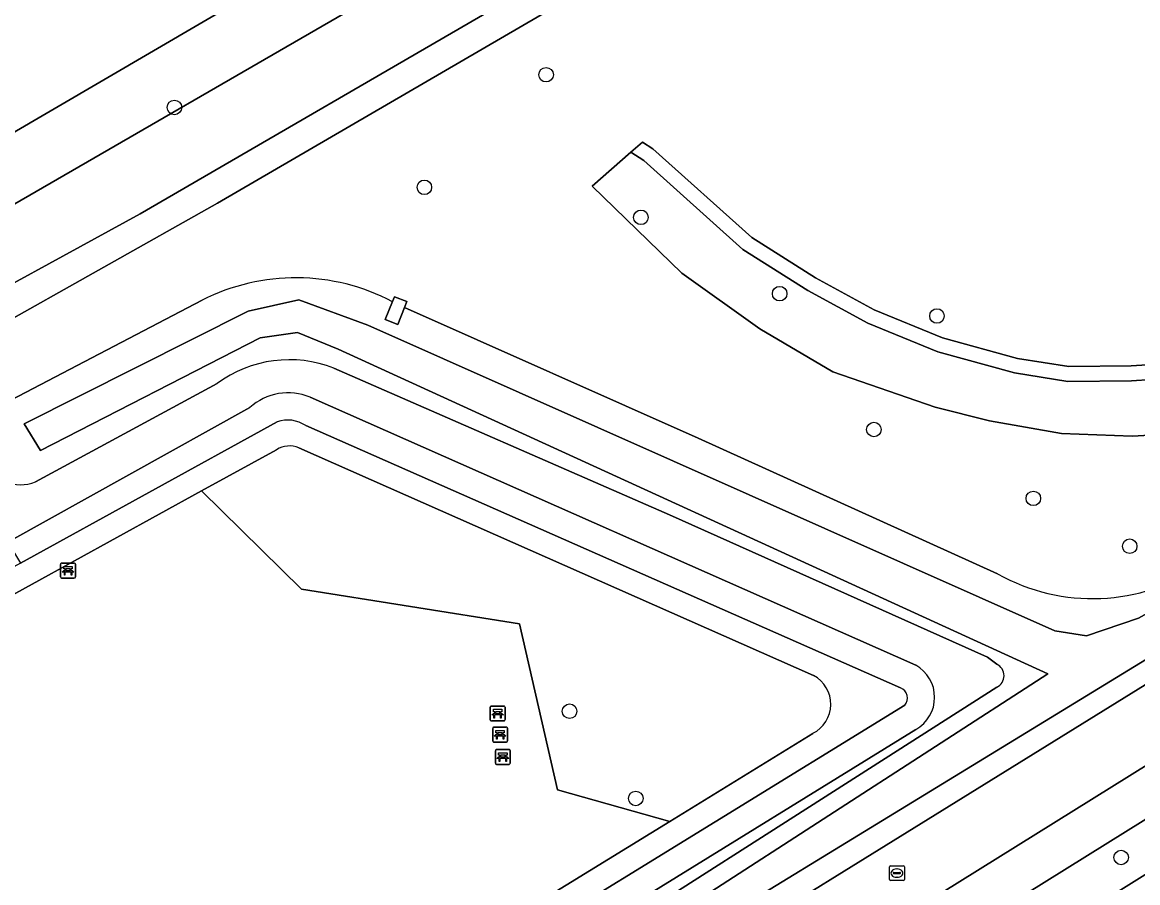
# Model space of a CAD drawing. Extents: x 159352 to 160617, y 385888 to 387323.
# Drawn here: x 160339.2 to 160414.1, y 386364.9 to 386422.7 of the extents above; entities that cross this region are included whole.
import ezdxf

# ---------------------------------------------------------------- set-up
doc = ezdxf.new("R2010")
doc.units = 0
for name, color, linetype in [('IMGEO_Bank', 7, 'Continuous'), ('IMGEO_Berm_groen', 7, 'Continuous'), ('IMGEO_Boom', 7, 'Continuous'), ('IMGEO_Erf', 7, 'Continuous'), ('IMGEO_Fietspad_open', 7, 'Continuous'), ('IMGEO_Groenvoorziening', 7, 'Continuous'), ('IMGEO_Haag', 7, 'Continuous'), ('IMGEO_Oever', 7, 'Continuous'), ('IMGEO_Rioolput', 7, 'Continuous'), ('IMGEO_Terreindeel_open', 7, 'Continuous'), ('IMGEO_Voetpad_halfverhard', 7, 'Continuous'), ('IMGEO_Voetpad_open', 7, 'Continuous'), ('IMGEO_Waterloop', 7, 'Continuous')]:
    doc.layers.add(name, color=color, linetype=linetype)

msp = doc.modelspace()

# ---------------------------------------------------------------- linework, layer by layer
at = {"layer": 'IMGEO_Bank'}
for p, q in [((160341.739, 386385.406), (160341.739, 386386.247)), ((160341.739, 386386.247), (160341.739, 386385.406)), ((160341.814, 386386.331), (160342.655, 386386.331)), ((160342.655, 386386.331), (160341.814, 386386.331)), ((160342.048, 386385.837), (160342.048, 386385.943)), ((160342.092, 386385.943), (160342.092, 386385.837)), ((160342.38, 386385.949), (160342.098, 386385.949)), ((160342.098, 386385.831), (160342.38, 386385.831)), ((160342.386, 386385.837), (160342.386, 386385.943)), ((160342.43, 386385.943), (160342.43, 386385.837)), ((160342.739, 386386.256), (160342.739, 386385.415)), ((160342.739, 386385.415), (160342.739, 386386.256)), ((160342.664, 386385.331), (160341.823, 386385.331)), ((160341.823, 386385.331), (160342.664, 386385.331)), ((160342.436, 386385.729), (160342.043, 386385.729)), ((160370.607, 386375.806), (160370.607, 386376.647)), ((160370.607, 386376.647), (160370.607, 386375.806)), ((160370.682, 386376.731), (160371.523, 386376.731)), ((160371.523, 386376.731), (160370.682, 386376.731)), ((160371.304, 386376.129), (160370.911, 386376.129)), ((160370.916, 386376.237), (160370.916, 386376.343)), ((160370.96, 386376.343), (160370.96, 386376.237)), ((160371.248, 386376.349), (160370.966, 386376.349)), ((160370.966, 386376.231), (160371.248, 386376.231)), ((160371.254, 386376.237), (160371.254, 386376.343)), ((160371.298, 386376.343), (160371.298, 386376.237)), ((160371.607, 386376.656), (160371.607, 386375.815)), ((160371.607, 386375.815), (160371.607, 386376.656)), ((160371.532, 386375.731), (160370.691, 386375.731)), ((160370.691, 386375.731), (160371.532, 386375.731)), ((160370.852, 386375.308), (160371.693, 386375.308)), ((160371.693, 386375.308), (160370.852, 386375.308)), ((160370.777, 386374.383), (160370.777, 386375.224)), ((160370.777, 386375.224), (160370.777, 386374.383)), ((160371.474, 386374.706), (160371.081, 386374.706)), ((160371.086, 386374.814), (160371.086, 386374.92)), ((160371.13, 386374.92), (160371.13, 386374.814)), ((160371.418, 386374.926), (160371.136, 386374.926)), ((160371.136, 386374.808), (160371.418, 386374.808)), ((160371.424, 386374.814), (160371.424, 386374.92)), ((160371.468, 386374.92), (160371.468, 386374.814)), ((160371.777, 386375.233), (160371.777, 386374.392)), ((160371.777, 386374.392), (160371.777, 386375.233)), ((160371.702, 386374.308), (160370.861, 386374.308)), ((160370.861, 386374.308), (160371.702, 386374.308)), ((160371.035, 386373.81), (160371.876, 386373.81)), ((160371.876, 386373.81), (160371.035, 386373.81)), ((160370.96, 386372.885), (160370.96, 386373.726)), ((160370.96, 386373.726), (160370.96, 386372.885)), ((160371.657, 386373.208), (160371.264, 386373.208)), ((160371.269, 386373.316), (160371.269, 386373.422)), ((160371.313, 386373.422), (160371.313, 386373.316)), ((160371.601, 386373.428), (160371.319, 386373.428)), ((160371.319, 386373.31), (160371.601, 386373.31)), ((160371.607, 386373.316), (160371.607, 386373.422)), ((160371.651, 386373.422), (160371.651, 386373.316)), ((160371.96, 386373.735), (160371.96, 386372.894)), ((160371.96, 386372.894), (160371.96, 386373.735)), ((160371.885, 386372.81), (160371.044, 386372.81)), ((160371.044, 386372.81), (160371.885, 386372.81))]:
    msp.add_line(p, q, dxfattribs=at)
for points in [[(160341.986, 386385.729), (160341.844, 386385.729), (160341.956, 386385.831), (160342.042, 386385.831)], [(160342.042, 386385.949), (160341.956, 386385.949), (160341.956, 386386.11), (160342.519, 386386.11), (160342.519, 386385.949), (160342.436, 386385.949)], [(160342.436, 386385.831), (160342.519, 386385.831), (160342.631, 386385.729), (160342.492, 386385.729)], [(160342.036, 386385.722), (160342.036, 386385.515), (160341.993, 386385.515), (160341.993, 386385.722)], [(160342.486, 386385.722), (160342.486, 386385.515), (160342.442, 386385.515), (160342.442, 386385.722)], [(160370.854, 386376.129), (160370.712, 386376.129), (160370.824, 386376.231), (160370.91, 386376.231)], [(160370.91, 386376.349), (160370.824, 386376.349), (160370.824, 386376.51), (160371.387, 386376.51), (160371.387, 386376.349), (160371.304, 386376.349)], [(160370.904, 386376.122), (160370.904, 386375.915), (160370.861, 386375.915), (160370.861, 386376.122)], [(160371.304, 386376.231), (160371.387, 386376.231), (160371.499, 386376.129), (160371.36, 386376.129)], [(160371.354, 386376.122), (160371.354, 386375.915), (160371.31, 386375.915), (160371.31, 386376.122)], [(160371.024, 386374.706), (160370.882, 386374.706), (160370.994, 386374.808), (160371.08, 386374.808)], [(160371.08, 386374.926), (160370.994, 386374.926), (160370.994, 386375.087), (160371.557, 386375.087), (160371.557, 386374.926), (160371.474, 386374.926)], [(160371.074, 386374.699), (160371.074, 386374.492), (160371.031, 386374.492), (160371.031, 386374.699)], [(160371.474, 386374.808), (160371.557, 386374.808), (160371.669, 386374.706), (160371.53, 386374.706)], [(160371.524, 386374.699), (160371.524, 386374.492), (160371.48, 386374.492), (160371.48, 386374.699)], [(160371.207, 386373.208), (160371.065, 386373.208), (160371.177, 386373.31), (160371.263, 386373.31)], [(160371.263, 386373.428), (160371.177, 386373.428), (160371.177, 386373.589), (160371.74, 386373.589), (160371.74, 386373.428), (160371.657, 386373.428)], [(160371.257, 386373.201), (160371.257, 386372.994), (160371.214, 386372.994), (160371.214, 386373.201)], [(160371.657, 386373.31), (160371.74, 386373.31), (160371.852, 386373.208), (160371.713, 386373.208)], [(160371.707, 386373.201), (160371.707, 386372.994), (160371.663, 386372.994), (160371.663, 386373.201)]]:
    msp.add_lwpolyline(points, dxfattribs=at)
for centre, radius, start, end in [((160341.817, 386386.253), 0.0779, 92.4484, 184.28452), ((160341.817, 386386.253), 0.0779, 92.4484, 184.28452), ((160342.041, 386385.942), 0.00671, 2.89567, 87.10433), ((160342.041, 386385.838), 0.00671, 272.89567, 357.10433), ((160342.098, 386385.942), 0.00671, 92.89567, 177.10433), ((160342.098, 386385.838), 0.00671, 182.89567, 267.10433), ((160342.38, 386385.942), 0.00671, 2.89567, 87.10433), ((160342.38, 386385.838), 0.00671, 272.89567, 357.10433), ((160342.437, 386385.942), 0.00671, 92.89567, 177.10433), ((160342.437, 386385.838), 0.00671, 182.89567, 267.10433), ((160342.661, 386386.253), 0.0779, 2.4484, 94.28452), ((160342.661, 386386.253), 0.0779, 2.4484, 94.28452), ((160341.817, 386385.409), 0.0779, 182.4484, 274.28452), ((160341.817, 386385.409), 0.0779, 182.4484, 274.28452), ((160341.986, 386385.722), 0.00671, 2.89567, 87.10433), ((160342.043, 386385.722), 0.00671, 92.89567, 177.10433), ((160342.435, 386385.722), 0.00671, 2.89567, 87.10433), ((160342.492, 386385.722), 0.00671, 92.89567, 177.10433), ((160342.661, 386385.409), 0.0779, 272.4484, 4.28452), ((160342.661, 386385.409), 0.0779, 272.4484, 4.28452), ((160370.685, 386376.653), 0.0779, 92.4484, 184.28452), ((160370.685, 386376.653), 0.0779, 92.4484, 184.28452), ((160370.854, 386376.122), 0.00671, 2.89567, 87.10433), ((160370.911, 386376.122), 0.00671, 92.89567, 177.10433), ((160370.909, 386376.342), 0.00671, 2.89567, 87.10433), ((160370.909, 386376.238), 0.00671, 272.89567, 357.10433), ((160370.966, 386376.342), 0.00671, 92.89567, 177.10433), ((160370.966, 386376.238), 0.00671, 182.89567, 267.10433), ((160371.248, 386376.342), 0.00671, 2.89567, 87.10433), ((160371.248, 386376.238), 0.00671, 272.89567, 357.10433), ((160371.305, 386376.342), 0.00671, 92.89567, 177.10433), ((160371.305, 386376.238), 0.00671, 182.89567, 267.10433), ((160371.303, 386376.122), 0.00671, 2.89567, 87.10433), ((160371.36, 386376.122), 0.00671, 92.89567, 177.10433), ((160371.529, 386376.653), 0.0779, 2.4484, 94.28452), ((160371.529, 386376.653), 0.0779, 2.4484, 94.28452), ((160370.685, 386375.809), 0.0779, 182.4484, 274.28452), ((160370.685, 386375.809), 0.0779, 182.4484, 274.28452), ((160370.855, 386375.23), 0.0779, 92.4484, 184.28452), ((160370.855, 386375.23), 0.0779, 92.4484, 184.28452), ((160371.529, 386375.809), 0.0779, 272.4484, 4.28452), ((160371.529, 386375.809), 0.0779, 272.4484, 4.28452), ((160371.699, 386375.23), 0.0779, 2.4484, 94.28452), ((160371.699, 386375.23), 0.0779, 2.4484, 94.28452), ((160371.024, 386374.699), 0.00671, 2.89567, 87.10433), ((160371.081, 386374.699), 0.00671, 92.89567, 177.10433), ((160371.079, 386374.919), 0.00671, 2.89567, 87.10433), ((160371.079, 386374.815), 0.00671, 272.89567, 357.10433), ((160371.136, 386374.919), 0.00671, 92.89567, 177.10433), ((160371.136, 386374.815), 0.00671, 182.89567, 267.10433), ((160371.418, 386374.919), 0.00671, 2.89567, 87.10433), ((160371.418, 386374.815), 0.00671, 272.89567, 357.10433), ((160371.475, 386374.919), 0.00671, 92.89567, 177.10433), ((160371.475, 386374.815), 0.00671, 182.89567, 267.10433), ((160371.473, 386374.699), 0.00671, 2.89567, 87.10433), ((160371.53, 386374.699), 0.00671, 92.89567, 177.10433), ((160370.855, 386374.386), 0.0779, 182.4484, 274.28452), ((160370.855, 386374.386), 0.0779, 182.4484, 274.28452), ((160371.038, 386373.732), 0.0779, 92.4484, 184.28452), ((160371.038, 386373.732), 0.0779, 92.4484, 184.28452), ((160371.699, 386374.386), 0.0779, 272.4484, 4.28452), ((160371.699, 386374.386), 0.0779, 272.4484, 4.28452), ((160371.882, 386373.732), 0.0779, 2.4484, 94.28452), ((160371.882, 386373.732), 0.0779, 2.4484, 94.28452), ((160371.207, 386373.201), 0.00671, 2.89567, 87.10433), ((160371.264, 386373.201), 0.00671, 92.89567, 177.10433), ((160371.262, 386373.421), 0.00671, 2.89567, 87.10433), ((160371.262, 386373.317), 0.00671, 272.89567, 357.10433), ((160371.319, 386373.421), 0.00671, 92.89567, 177.10433), ((160371.319, 386373.317), 0.00671, 182.89567, 267.10433), ((160371.601, 386373.421), 0.00671, 2.89567, 87.10433), ((160371.601, 386373.317), 0.00671, 272.89567, 357.10433), ((160371.658, 386373.421), 0.00671, 92.89567, 177.10433), ((160371.658, 386373.317), 0.00671, 182.89567, 267.10433), ((160371.656, 386373.201), 0.00671, 2.89567, 87.10433), ((160371.713, 386373.201), 0.00671, 92.89567, 177.10433), ((160371.038, 386372.888), 0.0779, 182.4484, 274.28452), ((160371.038, 386372.888), 0.0779, 182.4484, 274.28452), ((160371.882, 386372.888), 0.0779, 272.4484, 4.28452), ((160371.882, 386372.888), 0.0779, 272.4484, 4.28452)]:
    msp.add_arc(centre, radius, start, end, dxfattribs=at)
at = {"layer": 'IMGEO_Berm_groen'}
for points in [[(160511.41, 386431.152), (160504.675, 386426.262), (160500, 386422.975), (160495.032, 386419.576), (160484.935, 386412.954), (160418.588, 386371.578), (160333.816, 386318.753)], [(160337.937, 386317.862), (160341.91, 386320.336), (160345.215, 386322.288), (160358.087, 386330.316), (160374.681, 386340.648), (160394.213, 386352.688), (160401.649, 386357.29), (160422.349, 386370.221)]]:
    msp.add_lwpolyline(points, dxfattribs=at)
at = {"layer": 'IMGEO_Boom'}
for centre in [(160374.369, 386419.163), (160349.39, 386416.965), (160366.187, 386411.595), (160380.74, 386409.576), (160390.064, 386404.446), (160400.633, 386402.947), (160396.393, 386395.316), (160407.112, 386390.687), (160413.586, 386387.471), (160375.947, 386376.378), (160380.394, 386370.521), (160413.011, 386366.55)]:
    msp.add_circle(centre, 0.489, dxfattribs=at)
at = {"layer": 'IMGEO_Erf'}
msp.add_lwpolyline([(160354.242, 386455.443), (160347.224, 386451.331), (160348.417, 386449.368), (160294.155, 386417.447), (160275.475, 386439.018), (160275.952, 386439.443), (160277.935, 386446.16), (160261.395, 386465.192), (160260.458, 386464.58), (160235.988, 386447.162), (160271.317, 386406.276), (160288.701, 386386.157), (160367.751, 386432.334)], close=True, dxfattribs=at)
at = {"layer": 'IMGEO_Fietspad_open'}
msp.add_lwpolyline([(160505.143, 386422.888), (160496.639, 386417.237), (160489.847, 386412.713), (160480.222, 386406.232), (160479.262, 386405.613), (160477.493, 386404.528), (160470.182, 386399.901), (160443.449, 386383.229), (160422.349, 386370.221), (160401.649, 386357.29), (160394.213, 386352.688), (160374.681, 386340.648), (160358.087, 386330.316), (160345.215, 386322.288), (160341.91, 386320.336), (160337.937, 386317.862), (160339.645, 386315.237), (160342.41, 386316.932), (160368.034, 386332.919)], dxfattribs=at)
at = {"layer": 'IMGEO_Groenvoorziening'}
for points in [[(160428.483, 386444.603), (160423.057, 386442.318), (160380.928, 386426.974), (160378.957, 386426.08), (160352.292, 386410.523), (160336.976, 386401.924), (160331.924, 386399.167)], [(160507.485, 386432.818), (160507.071, 386433.752), (160506.37, 386435.01), (160503.25, 386433.068), (160480.935, 386418.062), (160478.71, 386416.84), (160474.108, 386414.66), (160468.294, 386411.555), (160458.307, 386405.338), (160414.633, 386378.15), (160371.643, 386351.547), (160365.118, 386347.739), (160363.646, 386346.54), (160365.759, 386343.027)], [(160330.466, 386405.753), (160369.946, 386428.579), (160367.751, 386432.334), (160288.701, 386386.157), (160288.146, 386378.9)], [(160366.592, 386342.786), (160460.725, 386401.413), (160483.537, 386415.621), (160492.37, 386421.42), (160501.524, 386427.818), (160505.289, 386430.45), (160507.256, 386431.825)], [(160417.721, 386395.089), (160413.754, 386394.862), (160409.006, 386395.055), (160404.163, 386395.907), (160400.512, 386396.815), (160393.625, 386399.197), (160388.725, 386402.078), (160383.495, 386405.821), (160377.47, 386411.682), (160380.064, 386413.947), (160380.848, 386414.632), (160381.541, 386414.186), (160388.19, 386408.219), (160392.474, 386405.514), (160396.408, 386403.357), (160401.005, 386401.484), (160406.055, 386400.094), (160409.493, 386399.554), (160413.676, 386399.593), (160417.677, 386399.844)], [(160417.677, 386399.844), (160413.676, 386399.593), (160409.493, 386399.554), (160406.055, 386400.094), (160401.005, 386401.484), (160396.408, 386403.357), (160392.474, 386405.514), (160388.19, 386408.219), (160381.541, 386414.186), (160380.848, 386414.632), (160380.064, 386413.947), (160380.932, 386413.388), (160387.585, 386407.419), (160391.966, 386404.652), (160395.978, 386402.453), (160400.683, 386400.535), (160405.844, 386399.115), (160409.419, 386398.553), (160413.712, 386398.593), (160417.8, 386398.85)], [(160417.8, 386398.85), (160413.712, 386398.593), (160409.419, 386398.553), (160405.844, 386399.115), (160400.683, 386400.535), (160395.978, 386402.453), (160391.966, 386404.652), (160387.585, 386407.419), (160380.932, 386413.388), (160380.064, 386413.947), (160377.47, 386411.682), (160383.495, 386405.821), (160388.725, 386402.078), (160393.625, 386399.197), (160400.512, 386396.815), (160404.163, 386395.907), (160409.006, 386395.055), (160413.754, 386394.862), (160417.721, 386395.089)], [(160337.922, 386397.033), (160351.244, 386404.006)], [(160364.044, 386403.909), (160364.181, 386404.242), (160365.003, 386403.917), (160364.843, 386403.511), (160384.583, 386394.739), (160404.71, 386385.609)], [(160404.649, 386379.537), (160404.029, 386380.014), (160382.654, 386389.587), (160360.113, 386399.436)], [(160352.259, 386398.402), (160340.053, 386391.798)], [(160358.507, 386397.495), (160399.211, 386379.472)], [(160399.211, 386379.472), (160358.507, 386397.495)], [(160336.273, 386393.814), (160334.957, 386393.054), (160335.321, 386392.457), (160337.967, 386388.118), (160338.195, 386387.744), (160354.46, 386396.796)], [(160354.46, 386396.796), (160338.195, 386387.744), (160339.049, 386386.343), (160356.287, 386395.837)], [(160358.212, 386395.575), (160398.181, 386377.955)], [(160392.346, 386378.779), (160357.758, 386394.082)], [(160356.243, 386393.958), (160351.212, 386391.188), (160357.933, 386384.59), (160372.583, 386382.251), (160375.133, 386371.092), (160382.692, 386368.979), (160392.29, 386374.895)], [(160344.312, 386345.406), (160382.692, 386368.979), (160375.133, 386371.092), (160372.583, 386382.251), (160357.933, 386384.59), (160351.212, 386391.188), (160325.586, 386377.078)], [(160399.213, 386375.155), (160360.722, 386351.405), (160361.916, 386349.418), (160363.433, 386350.277), (160362.834, 386351.178), (160368.252, 386354.753), (160404.659, 386377.998)], [(160398.477, 386376.778), (160360.235, 386353.264)], [(160360.021, 386352.571), (160360.722, 386351.405), (160399.213, 386375.155)]]:
    msp.add_lwpolyline(points, dxfattribs=at)
msp.add_lwpolyline([(160372.334, 386424.495), (160369.946, 386428.579), (160330.466, 386405.753), (160332.672, 386401.919), (160347.079, 386409.806)], close=True, dxfattribs=at)
for centre, radius, start, end in [((160357.55, 386391.56), 13.952, 62.26132, 116.8703), ((160357.115, 386391.861), 8.146, 68.40734, 126.59268), ((160357.039, 386393.928), 3.857, 67.63087, 131.96807), ((160357.039, 386393.928), 3.857, 67.63087, 131.96807), ((160356.99, 386393.798), 2.157, 55.47822, 109.02067), ((160357.118, 386392.588), 1.625, 66.80119, 122.55706), ((160339.026, 386394.412), 2.809, 207.0227, 291.44943), ((160411.079, 386396.995), 13.046, 240.77941, 304.17828), ((160398.005, 386377.313), 2.473, 299.24173, 60.81136), ((160398.005, 386377.313), 2.473, 299.24173, 60.81136), ((160404.291, 386378.765), 0.851, 295.60811, 65.13647), ((160391.312, 386376.852), 2.187, 296.5634, 61.78452), ((160397.9, 386377.258), 0.751, 320.23756, 67.99522)]:
    msp.add_arc(centre, radius, start, end, dxfattribs=at)
at = {"layer": 'IMGEO_Haag'}
for points in [[(160399.211, 386379.472), (160358.507, 386397.495)], [(160354.46, 386396.796), (160338.195, 386387.744), (160339.049, 386386.343), (160356.287, 386395.837)], [(160358.212, 386395.575), (160398.181, 386377.955)], [(160398.477, 386376.778), (160360.235, 386353.264)], [(160360.021, 386352.571), (160360.722, 386351.405), (160399.213, 386375.155)]]:
    msp.add_lwpolyline(points, dxfattribs=at)
for centre, radius, start, end in [((160357.039, 386393.928), 3.857, 67.63087, 131.96807), ((160356.99, 386393.798), 2.157, 55.47822, 109.02067), ((160398.005, 386377.313), 2.473, 299.24173, 60.81136), ((160397.9, 386377.258), 0.751, 320.23756, 67.99522)]:
    msp.add_arc(centre, radius, start, end, dxfattribs=at)
at = {"layer": 'IMGEO_Oever'}
msp.add_lwpolyline([(160501.074, 386435.018), (160501.765, 386434.146), (160497.35, 386430.752), (160480.521, 386419.444), (160460.861, 386408.507), (160416.733, 386381.103), (160366.436, 386350.38), (160365.563, 386351.912), (160385.436, 386364.252), (160408.095, 386378.89), (160360.393, 386400.72), (160357.67, 386401.827), (160355.159, 386401.486), (160340.393, 386393.912), (160339.287, 386395.699), (160354.35, 386403.273), (160357.755, 386404.039), (160362.393, 386402.337), (160408.563, 386381.784), (160410.691, 386381.444), (160414.18, 386382.635), (160424.733, 386388.507), (160469.457, 386415.656), (160482.563, 386423.656)], close=True, dxfattribs=at)
for points in [[(160404.659, 386377.998), (160368.252, 386354.753), (160362.834, 386351.178), (160363.433, 386350.277), (160363.909, 386349.559), (160365.118, 386347.739), (160371.643, 386351.547), (160414.633, 386378.15), (160458.307, 386405.338), (160468.294, 386411.555), (160474.108, 386414.66), (160478.71, 386416.84), (160480.935, 386418.062), (160503.25, 386433.068), (160503.315, 386433.216), (160503.367, 386433.37), (160503.405, 386433.527)], [(160351.244, 386404.006), (160337.922, 386397.033)], [(160404.71, 386385.609), (160384.583, 386394.739), (160364.843, 386403.511), (160364.396, 386402.379), (160363.552, 386402.712), (160364.044, 386403.909)], [(160360.113, 386399.436), (160382.654, 386389.587), (160404.029, 386380.014), (160404.649, 386379.537)], [(160340.053, 386391.798), (160352.259, 386398.402)]]:
    msp.add_lwpolyline(points, dxfattribs=at)
for centre, radius, start, end in [((160357.55, 386391.56), 13.952, 62.26132, 116.8703), ((160357.115, 386391.861), 8.146, 68.40734, 126.59268), ((160339.026, 386394.412), 2.809, 207.0227, 291.44943), ((160411.079, 386396.995), 13.046, 240.77941, 304.17828), ((160404.291, 386378.765), 0.851, 295.60811, 65.13647)]:
    msp.add_arc(centre, radius, start, end, dxfattribs=at)
at = {"layer": 'IMGEO_Rioolput'}
for p, q in [((160397.441, 386365.072), (160397.441, 386365.924)), ((160397.516, 386365.998), (160398.368, 386365.998)), ((160397.929, 386365.778), (160397.954, 386365.778)), ((160398.442, 386365.924), (160398.442, 386365.072)), ((160398.368, 386364.998), (160397.516, 386364.998)), ((160397.7, 386365.492), (160397.7, 386365.504)), ((160398.138, 386365.455), (160397.74, 386365.455)), ((160397.743, 386365.541), (160398.141, 386365.541)), ((160397.952, 386365.218), (160397.927, 386365.218)), ((160398.184, 386365.504), (160398.184, 386365.492))]:
    msp.add_line(p, q, dxfattribs=at)
for points in [[(160397.441, 386365.072), (160397.441, 386365.924)], [(160397.516, 386365.998), (160398.368, 386365.998)], [(160398.442, 386365.924), (160398.442, 386365.072)], [(160398.368, 386364.998), (160397.516, 386364.998)]]:
    msp.add_lwpolyline(points, dxfattribs=at)
for centre, radius, start, end in [((160397.518, 386365.922), 0.0765, 91.55205, 178.44795), ((160397.518, 386365.922), 0.0765, 91.55205, 178.44795), ((160398.366, 386365.922), 0.0765, 1.55205, 88.44795), ((160398.366, 386365.922), 0.0765, 1.55205, 88.44795), ((160397.518, 386365.074), 0.0765, 181.55205, 268.44795), ((160397.518, 386365.074), 0.0765, 181.55205, 268.44795), ((160397.74, 386365.501), 0.0403, 85.87752, 175.75265), ((160397.737, 386365.491), 0.0366, 178.93798, 274.71019), ((160398.141, 386365.498), 0.043, 264.86636, 352.45326), ((160398.145, 386365.503), 0.0386, 1.73085, 96.63898), ((160398.366, 386365.074), 0.0765, 271.55205, 358.44795), ((160398.366, 386365.074), 0.0765, 271.55205, 358.44795)]:
    msp.add_arc(centre, radius, start, end, dxfattribs=at)
for centre, major_axis, ratio, start_param, end_param in [((160397.928, 386365.498), (-0.387, 0.002), 0.722429, 4.712389, 7.853982), ((160397.953, 386365.498), (-0.39, 0.002), 0.717154, 1.570796, 4.712389)]:
    msp.add_ellipse(centre, major_axis=major_axis, ratio=ratio, start_param=start_param, end_param=end_param, dxfattribs=at)
at = {"layer": 'IMGEO_Terreindeel_open'}
msp.add_lwpolyline([(160363.552, 386402.712), (160364.396, 386402.379), (160364.843, 386403.511), (160365.003, 386403.917), (160364.181, 386404.242), (160364.044, 386403.909)], close=True, dxfattribs=at)
at = {"layer": 'IMGEO_Voetpad_halfverhard'}
for points in [[(160424.05, 386444.809), (160404.39, 386437.613), (160396.668, 386434.82), (160389.196, 386432.117), (160379.118, 386428.441), (160372.334, 386424.495), (160347.079, 386409.806), (160332.672, 386401.919), (160307.46, 386388.117)], [(160331.924, 386399.167), (160336.976, 386401.924), (160352.292, 386410.523), (160378.957, 386426.08), (160380.928, 386426.974), (160423.057, 386442.318), (160428.483, 386444.603)], [(160356.287, 386395.837), (160339.049, 386386.343), (160337.646, 386385.571), (160324.74, 386378.463)], [(160398.181, 386377.955), (160358.212, 386395.575)], [(160357.758, 386394.082), (160392.346, 386378.779)], [(160325.586, 386377.078), (160351.212, 386391.188), (160356.243, 386393.958)], [(160360.235, 386353.264), (160398.477, 386376.778)], [(160392.29, 386374.895), (160382.692, 386368.979), (160344.312, 386345.406)]]:
    msp.add_lwpolyline(points, dxfattribs=at)
for centre, radius, start, end in [((160356.99, 386393.798), 2.157, 55.47822, 109.02067), ((160357.118, 386392.588), 1.625, 66.80119, 122.55706), ((160391.312, 386376.852), 2.187, 296.5634, 61.78452), ((160397.9, 386377.258), 0.751, 320.23756, 67.99522)]:
    msp.add_arc(centre, radius, start, end, dxfattribs=at)
at = {"layer": 'IMGEO_Voetpad_open'}
msp.add_lwpolyline([(160484.935, 386412.954), (160495.032, 386419.576), (160500, 386422.975), (160504.675, 386426.262), (160511.41, 386431.152), (160509.97, 386433.524), (160507.361, 386431.868), (160507.256, 386431.825), (160505.289, 386430.45), (160501.524, 386427.818), (160492.37, 386421.42), (160483.537, 386415.621), (160460.725, 386401.413), (160366.592, 386342.786), (160363.485, 386340.852), (160332.158, 386321.322), (160333.816, 386318.753), (160418.588, 386371.578)], close=True, dxfattribs=at)
at = {"layer": 'IMGEO_Waterloop'}
msp.add_lwpolyline([(160501.074, 386435.018), (160482.563, 386423.656), (160469.457, 386415.656), (160424.733, 386388.507), (160414.18, 386382.635), (160410.691, 386381.444), (160408.563, 386381.784), (160362.393, 386402.337), (160357.755, 386404.039), (160354.35, 386403.273), (160339.287, 386395.699), (160340.393, 386393.912), (160355.159, 386401.486), (160357.67, 386401.827), (160360.393, 386400.72), (160408.095, 386378.89), (160385.436, 386364.252), (160365.563, 386351.912), (160366.436, 386350.38), (160416.733, 386381.103), (160460.861, 386408.507), (160480.521, 386419.444), (160497.35, 386430.752), (160501.765, 386434.146)], close=True, dxfattribs=at)

doc.saveas('drawing.dxf')
